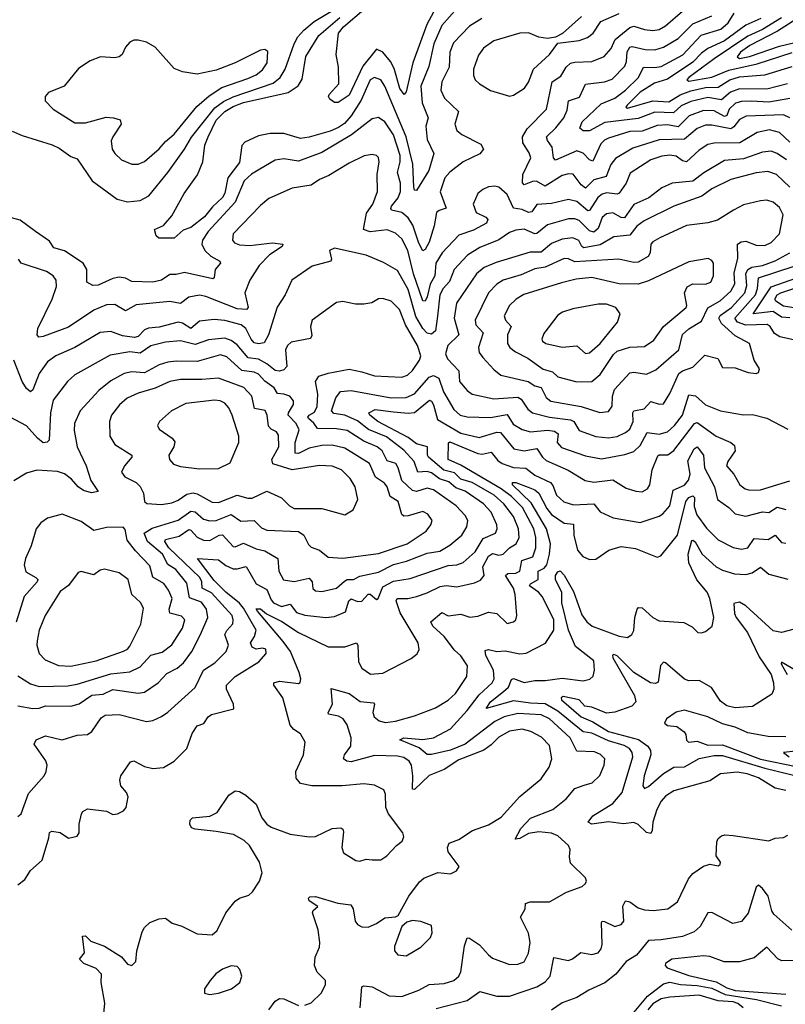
# Model space of a CAD drawing. Extents: x 1603745 to 1745082, y 385868 to 533966.
# Tile 562 of 646: x 1624503 to 1628133, y 519552 to 524220. Entities that reach past the tile are written whole.
import ezdxf

# ---------------------------------------------------------------- set-up
doc = ezdxf.new("R2010")
doc.units = 0

msp = doc.modelspace()

# ---------------------------------------------------------------- linework, layer by layer
at = {"layer": '0CON20XD'}
for points in [[(1626496, 524315), (1626434, 524196), (1626366.7, 524015), (1626335, 523878), (1626325.4, 523864.6), (1626305, 523893.3), (1626277.9, 523987.9), (1626261.5, 524021.5), (1626225, 524066.1), (1626195, 524079.5), (1626130.3, 523999.7), (1626065, 523861.4), (1626012.7, 523827.3), (1625995, 523827.1), (1625973.4, 523843.4), (1625967.1, 523855), (1625970, 523865), (1626015.5, 523915), (1626014.3, 523995), (1626003.5, 524055), (1626015.3, 524155), (1626038, 524185), (1626135, 524267.8)], [(1624468.3, 523691.7), (1624515, 523670.5), (1624656.5, 523626.5), (1624690.1, 523610.1), (1624745, 523570.4), (1624775, 523560.6), (1624846.2, 523455), (1624965, 523368.9), (1625015, 523356.6), (1625075, 523362.5), (1625115, 523384.5), (1625205.6, 523494.4), (1625285, 523605.4), (1625318.1, 523661.9), (1625429, 523801.1), (1625468.8, 523831.2), (1625515, 523854.6), (1625705, 523918.7), (1625738.2, 523945), (1625762.2, 523985), (1625804.6, 524105.4), (1625822.3, 524137.7), (1625850.4, 524169.6), (1625899.3, 524210.7), (1626045, 524297.8)], [(1626576.9, 524275), (1626505, 524191.3), (1626466.7, 524105), (1626442.3, 523997.7), (1626405.6, 523905), (1626410.8, 523825), (1626440.3, 523755), (1626428.5, 523715), (1626435, 523652), (1626466.2, 523585), (1626443.3, 523505), (1626385, 523410), (1626375, 523412), (1626371.6, 523425), (1626367, 523535), (1626335, 523664.6), (1626235, 523904.5), (1626215, 523934.6), (1626185, 523946), (1626165, 523933.8), (1626122.6, 523837.4), (1626074.4, 523764.4), (1626042.6, 523727.4), (1626015, 523707.8), (1625975, 523690.4), (1625875, 523662.2), (1625835, 523655.9), (1625755, 523679.7), (1625690.3, 523679.7), (1625635, 523669.6), (1625570.3, 523639.7), (1625556.8, 523623.2), (1625545, 523541.9), (1625489.6, 523470.4), (1625475, 523396.9), (1625465, 523376.1), (1625417.7, 523332.3), (1625380, 523285), (1625315, 523234.5), (1625278.6, 523221.4), (1625235, 523184.4), (1625163.4, 523183.4), (1625150.8, 523195), (1625142.5, 523225), (1625185, 523243.8), (1625225, 523290), (1625282.9, 523395), (1625346.2, 523483.8), (1625371.5, 523545), (1625381.2, 523625), (1625396.1, 523665), (1625435, 523743.9), (1625476.2, 523785), (1625515, 523808.4), (1625565, 523827.5), (1625775.6, 523875), (1625823.8, 523906.2), (1625842, 523938), (1625860.5, 524045), (1625921.8, 524145), (1626020.4, 524229.6)], [(1626694.5, 524225.5), (1626635, 524189.3), (1626560.3, 524109.7), (1626542.1, 524065), (1626538.8, 523995), (1626504.2, 523925), (1626499.7, 523885), (1626517.7, 523847.7), (1626583.2, 523785), (1626566.5, 523725), (1626575.6, 523695), (1626599.2, 523675), (1626689.8, 523629.8), (1626701.9, 523605), (1626685, 523582.9), (1626605, 523545.4), (1626543.1, 523496.9), (1626519.4, 523470.6), (1626496.6, 523403.4), (1626525.3, 523325.3), (1626492, 523315), (1626479.5, 523305), (1626468.5, 523241.5), (1626445, 523165.6), (1626425, 523130.6), (1626415, 523124.4), (1626395, 523159.4), (1626367, 523245), (1626345, 523280.7), (1626315, 523305.6), (1626266, 523316), (1626262, 523325), (1626266.4, 523335), (1626296.9, 523375), (1626309.2, 523405), (1626309.2, 523445), (1626294.8, 523495), (1626307.7, 523545), (1626306.7, 523575), (1626275, 523673.1), (1626235, 523734.6), (1626205, 523756.4), (1626175, 523749.2), (1626076.3, 523673.7), (1625935, 523589.5), (1625825, 523549), (1625755, 523560), (1625715, 523553.4), (1625641.2, 523511.2), (1625602, 523488), (1625566.9, 523455), (1625524.9, 523355.1), (1625396.7, 523215), (1625369.3, 523175), (1625366.3, 523155), (1625381.6, 523125), (1625409.1, 523099.1), (1625451.4, 523075), (1625455.8, 523065), (1625430, 523035), (1625424.5, 522995.5), (1625418.9, 522991.1), (1625285, 523021.4), (1625245, 523011.1), (1625215, 523011.6), (1625175, 522984.2), (1625135.2, 522974.8), (1625035, 522977.9), (1625004.7, 522994.7), (1624975, 522998.8), (1624945, 522993.1), (1624875, 522960.3), (1624849.6, 522959.6), (1624821.1, 522975), (1624820.8, 523035), (1624804.6, 523065), (1624715, 523123.5), (1624665, 523137.3), (1624645, 523168.9), (1624578.6, 523215), (1624505, 523268.9), (1624465, 523279.5)], [(1627166.7, 524235), (1627076.5, 524153.5), (1627043.4, 524136.6), (1627005, 524131.1), (1626965, 524136.9), (1626915, 524157.6), (1626875, 524155.8), (1626751.4, 524118.6), (1626701.9, 524085), (1626678.9, 524051.1), (1626654.5, 523985), (1626654.4, 523955), (1626661.9, 523935), (1626682.5, 523915), (1626735, 523883.1), (1626825, 523856.7)], [(1626825, 523856.7), (1626845, 523862), (1626895.7, 523895), (1626915, 523924), (1626939.1, 523985), (1627014.4, 524055), (1627055, 524108.8), (1627155, 524120.8), (1627195.7, 524135), (1627222.5, 524155), (1627258.7, 524211.3), (1627345, 524248.9)], [(1628154.8, 523754.8), (1628125, 523768.8), (1627947.2, 523762.8), (1627915, 523746.8), (1627888.8, 523711.2), (1627875, 523702.7), (1627785, 523719.1), (1627755, 523718.8), (1627715, 523703), (1627655, 523653.5), (1627535, 523650.5), (1627409.5, 523610.5), (1627327.9, 523562.1), (1627305, 523532.7), (1627283.5, 523476.5), (1627225, 523460.8), (1627185, 523420.6), (1627165, 523435.9), (1627127.8, 523487.8), (1627105, 523489.4), (1627075, 523480.3), (1626995, 523430.6), (1626953.3, 523453.3), (1626935, 523452.9), (1626895, 523437.1), (1626886.4, 523446.4), (1626888.3, 523485), (1626926.5, 523565), (1626918.9, 523588.9), (1626889.1, 523635), (1626886.2, 523665), (1626908.5, 523701.5), (1627000, 523795), (1627026.8, 523925), (1627068.8, 523951.2), (1627093.4, 523995), (1627115, 524013.1), (1627135, 524018.8), (1627215, 524020.9), (1627274.5, 524045), (1627307.3, 524082.7), (1627325.7, 524125), (1627395, 524182.3), (1627415, 524189.5), (1627465, 524172.8), (1627505, 524168.2), (1627535, 524172.6), (1627565, 524191.2), (1627645, 524259.4)], [(1628155, 523845.2), (1628055, 523828.8), (1627972.9, 523832.9), (1627925, 523832.4), (1627896.6, 523823.4), (1627867, 523795), (1627855, 523765.4), (1627845, 523761.4), (1627795, 523787.7), (1627745, 523788.7), (1627677, 523763), (1627625, 523711.9), (1627575, 523721.7), (1627525, 523718.6), (1627455, 523690.6), (1627395, 523689.7), (1627295, 523658), (1627275, 523648.1), (1627258.9, 523631.1), (1627221.1, 523548.9), (1627205, 523555.4), (1627175, 523587.4), (1627145, 523597.9), (1627044, 523554), (1627034.1, 523564.1), (1627028.2, 523615), (1627005, 523646.9), (1627001.1, 523665), (1627045, 523706.4), (1627082.9, 523755), (1627099.3, 523790.7), (1627105.3, 523834.7), (1627157.6, 523852.4), (1627185.8, 523914.2), (1627275.6, 523924.4), (1627312, 523938), (1627371.5, 523998.5), (1627379.2, 524020.8), (1627382.5, 524067.5), (1627395, 524089.5), (1627407.4, 524092.6), (1627469, 524079), (1627515, 524077.3), (1627555, 524089), (1627590.9, 524109.1), (1627625, 524130.8), (1627695, 524200.2), (1627785, 524237.5)], [(1628143.9, 523916.1), (1628045, 523890.2), (1627915, 523892), (1627873.6, 523876.4), (1627829.7, 523840.3), (1627765, 523850.9), (1627685, 523831.7), (1627639.5, 523810.5), (1627602.1, 523777.9), (1627515, 523781.5), (1627435, 523750.8), (1627277.6, 523732.4), (1627205, 523692.7), (1627175, 523693.2), (1627158.9, 523705), (1627170.4, 523735), (1627259.8, 523820.2), (1627325, 523847.2), (1627375.2, 523885), (1627436.8, 523945), (1627461.1, 523995), (1627515, 523993), (1627545, 523998.3), (1627647.7, 524052.3), (1627734.1, 524145.9), (1627826.7, 524175), (1627862.3, 524205), (1627890.2, 524249.8)], [(1628016.4, 524225), (1627945, 524194.1), (1627845, 524119.7), (1627765, 524083), (1627735, 524060.9), (1627695, 524017.8), (1627575, 523938.4), (1627511.9, 523918.1), (1627444.4, 523875.6), (1627382.4, 523815), (1627376.9, 523805), (1627385, 523800.7), (1627505, 523834.7), (1627580.6, 523829.4), (1627635, 523863.4), (1627685, 523882.8), (1627755, 523898.9), (1627815, 523900), (1627870, 523935), (1627915, 523949), (1628035, 523958.4), (1628165, 523997.5)], [(1628115, 524228.3), (1628025, 524172.6), (1627955, 524141.4), (1627795, 524034.6), (1627675.9, 523945), (1627666.5, 523935), (1627675, 523928.5), (1627785, 523947.1), (1627865, 523980.6), (1627999.9, 524010.1), (1628165, 524063.8)], [(1628223, 524245), (1628095.4, 524165.4), (1627965, 524096.9), (1627921, 524065), (1627904.1, 524044.1), (1627916, 524036), (1627963.3, 524045), (1628105, 524093.4), (1628205, 524117)], [(1625035, 523534.2), (1625065, 523534.3), (1625095, 523546.9), (1625165, 523607.3), (1625195, 523642.5), (1625235, 523676.1), (1625342.3, 523807.7), (1625401.1, 523858.9), (1625461.2, 523898.8), (1625585, 523940), (1625625, 523958.6), (1625655, 523981.3), (1625676.7, 524015), (1625679.4, 524069.4), (1625665, 524078), (1625645, 524075.7), (1625525, 524015.4), (1625435, 523980), (1625345, 523960.8), (1625275, 523972.9), (1625235, 523988.6), (1625145, 524088.8), (1625105, 524113.8), (1625065, 524122), (1625045, 524122), (1625025, 524113.3), (1625005, 524090), (1624988.8, 524055), (1624975, 524043.8), (1624955, 524039.2), (1624885.8, 524044.2), (1624836.7, 524025), (1624781.7, 523988.3), (1624713.8, 523905), (1624640, 523875), (1624623.8, 523855), (1624623.8, 523835), (1624661.2, 523795), (1624765, 523730.6), (1624815, 523730.4), (1624913.1, 523756.9), (1624947.5, 523755), (1624978.8, 523745), (1624984.4, 523725), (1624944.5, 523665), (1624937.5, 523645), (1624942.2, 523605), (1624954.7, 523584.7), (1624986.2, 523555), (1625035, 523534.2)], [(1628155, 523638.4), (1628105, 523685.3), (1628057.5, 523697.5), (1628000, 523685), (1627916.5, 523636.5)], [(1627916.5, 523636.5), (1627795.7, 523634.3), (1627765, 523627.6), (1627725, 523600.3), (1627665, 523545.8), (1627645, 523551.2), (1627615, 523573.2), (1627585, 523577.8), (1627546.7, 523573.3), (1627494.8, 523555.2), (1627397.3, 523492.7), (1627378.2, 523445), (1627345, 523396.4), (1627335, 523392.5), (1627285, 523398), (1627265, 523391.8), (1627244.1, 523375.9), (1627205.1, 523314.9), (1627197, 523313), (1627145, 523357.5), (1627105, 523367.2), (1627025, 523347.8), (1626955, 523343.1), (1626931.7, 523308.3), (1626915, 523305.7), (1626885, 523319), (1626845, 523325.7), (1626815, 523390.6), (1626775, 523425.8), (1626755, 523430.6), (1626725, 523426.9), (1626698.8, 523415), (1626675.8, 523395), (1626653.6, 523345), (1626666.9, 523305), (1626713.1, 523283.1), (1626722.8, 523272.8), (1626716.2, 523255), (1626655, 523221.3), (1626585, 523197.8), (1626506.5, 523113.5), (1626476.5, 523065), (1626471.1, 523005), (1626448.9, 522965), (1626434.2, 522905), (1626425, 522885.6), (1626415, 522886.9), (1626370.6, 523015), (1626343, 523125), (1626315, 523180.9), (1626285, 523207.7), (1626245, 523223.5), (1626165, 523214.1), (1626133.3, 523225), (1626147.7, 523302.3), (1626177.8, 523345), (1626199.6, 523405), (1626197.3, 523485), (1626208.1, 523545), (1626205, 523566), (1626195, 523575.7), (1626175, 523580.6), (1626136.2, 523573.8), (1626065, 523539.5), (1625968.9, 523481.1), (1625925, 523462.5), (1625884.7, 523435.3), (1625795, 523420.5), (1625685, 523372.5), (1625645, 523338.9), (1625515.5, 523205), (1625511.4, 523175), (1625521.7, 523161.7), (1625545, 523151.5), (1625595, 523148.6), (1625702.4, 523162.4), (1625750, 523155), (1625747.1, 523145), (1625687.1, 523105), (1625639.2, 523055), (1625593.6, 522985), (1625571.2, 522925), (1625586, 522855), (1625578.6, 522845), (1625535, 522849.5), (1625385, 522907.6), (1625355, 522912.8), (1625305.7, 522904.3), (1625265, 522873.3), (1625215, 522884.3), (1625135, 522875.3), (1625055, 522867.4), (1625005, 522840), (1624955, 522869.3), (1624915, 522867.6), (1624855, 522841.8), (1624735, 522761.9), (1624615, 522716.9), (1624594.6, 522714.6), (1624585.5, 522725.5), (1624588.9, 522755), (1624656.9, 522895), (1624677.9, 522955), (1624676.7, 522985), (1624661.4, 523005), (1624630.8, 523025), (1624510.6, 523065), (1624498.2, 523085)], [(1628138.1, 523555), (1628095, 523585.7), (1628065, 523596.2), (1628025, 523592.1), (1627935, 523560.6), (1627845, 523551.8), (1627745.8, 523494.2), (1627695, 523454.3), (1627596.1, 523443.9), (1627547, 523423), (1627485.2, 523374.8), (1627415, 523343.5), (1627369.8, 523280.2), (1627355, 523281.1), (1627315, 523304.7), (1627285, 523298.8), (1627265, 523282.3), (1627245, 523230.3), (1627225, 523212), (1627205, 523218.2), (1627155, 523266.9), (1627135, 523275.2), (1627105, 523275.6), (1627005, 523247.2), (1626954.1, 523205.9), (1626945, 523204), (1626895, 523226.7), (1626855, 523221.2), (1626825, 523210.7), (1626775, 523175.4), (1626685, 523138.9), (1626626.8, 523103.2), (1626563.1, 523035), (1626541.4, 522978.6), (1626511, 522945), (1626494.6, 522915.4), (1626483.3, 522813.3), (1626474.8, 522745), (1626455, 522729), (1626435, 522733.8), (1626414.9, 522754.9), (1626381.8, 522811.8), (1626345, 522940.8), (1626295, 523031.2), (1626228.5, 523068.5), (1626145, 523102.5), (1625995, 523136.9), (1625972.5, 523125), (1625981.4, 523085), (1625978, 523075), (1625889.6, 523050.4), (1625793.1, 522985), (1625761.5, 522915), (1625723.7, 522856.3), (1625683.2, 522725), (1625662.8, 522687.2), (1625635, 522682.9), (1625615, 522687.6), (1625600, 522705), (1625575.3, 522755), (1625553.3, 522773.3), (1625475, 522793.5), (1625425, 522797.5), (1625355, 522790.8), (1625315, 522754.8), (1625275, 522780.4), (1625255, 522785.7), (1625165, 522761.1), (1625113.2, 522756.8), (1625095, 522748.8), (1625065, 522718.4), (1625047.4, 522712.6), (1624990.6, 522720.6), (1624935, 522741.3), (1624885, 522735.9), (1624765, 522664.7), (1624675, 522625.9), (1624635, 522597.7), (1624595, 522541.5), (1624565, 522464.3), (1624555, 522455.5), (1624535, 522470.8), (1624515, 522503.6), (1624475.3, 522605)], [(1628154.8, 523425), (1628090.4, 523485), (1628049.2, 523499.2), (1627995, 523493.4), (1627875, 523461.4), (1627785, 523417.2), (1627736.6, 523383.4), (1627605, 523335.2), (1627463.6, 523266.4), (1627428.9, 523241.1), (1627395, 523198.4), (1627319.9, 523190.1), (1627255, 523151.6), (1627177.5, 523137.5), (1627167.6, 523145), (1627153.4, 523173.4), (1627124.8, 523184.7), (1627075, 523178.4), (1627025, 523158), (1626975, 523117.1), (1626923.1, 523116.9), (1626761.9, 523068.1), (1626705, 523044.7), (1626668.6, 523015), (1626574.7, 522875), (1626563.2, 522805), (1626585.3, 522725), (1626533.4, 522675), (1626521.6, 522635), (1626531.7, 522611.7), (1626584.7, 522555), (1626588.2, 522505), (1626625, 522461.5), (1626647.8, 522445), (1626751.7, 522421.7), (1626865, 522430), (1626880.7, 522420.7), (1626912.9, 522372.9), (1626935, 522355.3), (1627014.9, 522334.9), (1627115, 522323), (1627130.4, 522315), (1627155, 522271.8), (1627235, 522242.9), (1627295, 522237.2)], [(1627253, 522357), (1627295, 522362.7), (1627312.4, 522387.6), (1627313.5, 522435), (1627322.9, 522467.1), (1627395, 522545.5), (1627415, 522548.2), (1627475, 522539.4), (1627519.7, 522560.3), (1627627.3, 522655), (1627645, 522726.4), (1627675, 522754), (1627735, 522790.9), (1627765, 522853.5), (1627823.9, 522886.1), (1627875, 522931.9), (1627893, 522967), (1627891, 523019), (1627907.7, 523087.8), (1627906.7, 523155), (1627922.8, 523167.2), (1627945, 523169.3), (1627995, 523151.1), (1628035, 523149.7), (1628066, 523164), (1628105, 523204.5), (1628122.9, 523295), (1628105, 523328.5), (1628075, 523354.4), (1628045, 523363.5), (1628015, 523361.1), (1627935, 523342.2), (1627886.7, 523316.7), (1627810.8, 523269.2), (1627765, 523256.9), (1627665, 523244.5), (1627537.5, 523185), (1627505, 523166.7), (1627495.6, 523155), (1627492.9, 523115), (1627482.9, 523097.1), (1627435, 523070), (1627415, 523068.2), (1627344, 523084), (1627135, 523072.2), (1627105, 523086.2), (1627085, 523087), (1626995, 523046), (1626945, 523038.1), (1626879.8, 523010.2), (1626794.8, 522985.2), (1626764.6, 522965), (1626725.4, 522925), (1626661.9, 522795), (1626665, 522772.7), (1626700.9, 522735), (1626678, 522665), (1626681.8, 522641.8), (1626698.3, 522618.3), (1626750.6, 522560.6), (1626784.2, 522534.2), (1626913.1, 522505), (1626945, 522484.3), (1626975.2, 522475.2), (1626998.5, 522428.5), (1627020.5, 522410.5), (1627165, 522386.1), (1627253, 522357)], [(1627295, 522237.2), (1627335, 522244.3), (1627375, 522261.8), (1627395, 522278.2), (1627411.8, 522315), (1627409.8, 522355), (1627414.3, 522365.7), (1627464.4, 522375), (1627495, 522410), (1627535, 522397.5), (1627555, 522398), (1627585, 522446.9), (1627627.5, 522542.5), (1627645, 522555.2), (1627695, 522572.9), (1627751.5, 522628.5), (1627813.6, 522613.6), (1627835, 522571.4), (1627895, 522569.2), (1627956.4, 522546.4), (1627995, 522542.5), (1628005, 522547.5), (1628010, 522565), (1627985.6, 522605.6), (1627962.9, 522685), (1627895, 522720.7), (1627829.8, 522779.8), (1627818, 522805), (1627823.6, 522816.4), (1627877.6, 522855), (1627940.3, 522925), (1627950.9, 522959.1), (1627944.9, 523015), (1627955, 523035.9), (1627973.4, 523046.6), (1628025, 523054.6), (1628085, 523076.1), (1628153.7, 523115)], [(1627145, 522503.3), (1627215, 522504.5), (1627255, 522538.2), (1627318.2, 522631.8), (1627335, 522647.6), (1627395, 522667.5), (1627465, 522670.7), (1627510.3, 522699.7), (1627556, 522765), (1627662.1, 522855), (1627666, 522865), (1627655.3, 522925), (1627667.7, 522952.3), (1627695, 522967.9), (1627755, 522965.6), (1627779.2, 522975), (1627793.1, 523005), (1627792.2, 523065), (1627785, 523078.6), (1627767, 523087), (1627675, 523071.3), (1627485, 522980.8), (1627435, 522966.2), (1627345, 522967.4), (1627215, 522997), (1627140.7, 522989.3), (1627071.9, 522971.9), (1626892.7, 522917.3), (1626857.3, 522895), (1626825.4, 522865), (1626800.4, 522815), (1626806.4, 522795), (1626833.8, 522765), (1626816, 522725), (1626816.1, 522685), (1626826.5, 522665), (1626853.5, 522645), (1626912.5, 522615), (1626985, 522563.1), (1627029.7, 522549.7), (1627055, 522525.8), (1627145, 522503.3)], [(1628200, 522695), (1628106.5, 522716.5), (1628081.4, 522731.4), (1628060.3, 522765), (1628046.7, 522775), (1627945, 522771), (1627906.1, 522786.1), (1627893.8, 522805), (1627990.9, 522915), (1628001.7, 522945), (1628005.8, 522995), (1628175, 523051.5)], [(1628155, 522806), (1628115, 522808.5), (1628075, 522836.6), (1627981.2, 522825), (1628065, 522952.3), (1628186.8, 522995)], [(1628173.8, 522853.8), (1628125, 522862.2), (1628088.1, 522885), (1628083.5, 522895), (1628095, 522914.8), (1628111, 522925), (1628196.2, 522953.8)], [(1624495, 520441.2), (1624510.9, 520455), (1624545, 520551.1), (1624618.8, 520635), (1624629.1, 520655), (1624632.9, 520685), (1624626.4, 520706.4), (1624572.2, 520785), (1624581.4, 520805), (1624625, 520824.5), (1624704.4, 520805.6), (1624775, 520827.1), (1624825, 520830.5), (1624845.6, 520845), (1624890.1, 520909.9), (1624908.1, 520921.9), (1624975, 520926.2), (1625105, 520892.5), (1625135, 520897.3), (1625175, 520916.4), (1625205, 520936.7), (1625335, 521053.5), (1625375, 521135.3), (1625429, 521171), (1625481.5, 521225), (1625493.8, 521255), (1625475.3, 521305), (1625485, 521323.2), (1625513.1, 521355), (1625515.7, 521375), (1625509.8, 521395), (1625412.7, 521502.7), (1625367.9, 521525), (1625366.4, 521555), (1625357.2, 521575), (1625210, 521715), (1625191.4, 521745), (1625195, 521755.7), (1625258.5, 521771.5), (1625305, 521802), (1625315, 521799.7), (1625345, 521765.7), (1625375, 521751.3), (1625405, 521749.7), (1625448.5, 521775), (1625465, 521777.5), (1625515, 521722.5), (1625525, 521720), (1625565, 521738.2), (1625625, 521711.4), (1625665, 521700.9), (1625727.1, 521665), (1625731.1, 521605), (1625754.2, 521564.2), (1625805, 521556.8), (1625875, 521572.5), (1625889.1, 521555), (1625892.8, 521522.8), (1625905, 521511.5), (1625935, 521508.2), (1626005, 521524.2), (1626042.8, 521557.2), (1626055, 521565.6), (1626085, 521565.9), (1626115, 521582.1), (1626205, 521600.3), (1626275, 521636.3), (1626337.2, 521652.8), (1626435, 521689.8), (1626495, 521700), (1626542.2, 521727.8), (1626598.8, 521775), (1626622.7, 521815), (1626627.7, 521845), (1626615, 521868.9), (1626572.3, 521915), (1626465, 521990.2), (1626435, 521998.1), (1626385, 521982.5), (1626365, 521986.8), (1626315, 522035.4), (1626297.5, 522095), (1626285.9, 522115), (1626245, 522127.6), (1626221.3, 522175), (1626198.7, 522195), (1626135, 522222.1), (1626055, 522271.3), (1626005, 522280.3), (1625915, 522281.1), (1625897.3, 522307.3), (1625871.8, 522328.2), (1625868.5, 522335), (1625874.8, 522345), (1625901.3, 522358.7), (1625913.7, 522385), (1625917, 522445), (1625906.3, 522505), (1625920.8, 522529.2), (1625965, 522544.3), (1626065, 522562.8), (1626125, 522550.8), (1626185, 522530.4), (1626315, 522524.1), (1626342.2, 522535), (1626365, 522557.1), (1626398.2, 522605), (1626405, 522626.7), (1626389.2, 522675), (1626332.3, 522772.3), (1626303.4, 522845), (1626265, 522884.6), (1626225, 522898.2), (1626205, 522895.6), (1626172, 522878), (1626135, 522871.6), (1626095, 522871.6), (1626035, 522883.6), (1626005, 522879.4), (1625890, 522795), (1625882.5, 522765), (1625887.9, 522722.1), (1625881.2, 522708.8), (1625790.3, 522690.3), (1625772.1, 522675), (1625762.6, 522655), (1625769.2, 522575), (1625755, 522559.6), (1625735, 522553.6), (1625715, 522557.1), (1625675, 522588.8), (1625635, 522610.5), (1625586.5, 522616.5), (1625535, 522677.5), (1625505, 522699.3), (1625475, 522710.4), (1625398.2, 522701.8), (1625335, 522680.2), (1625265, 522696.8), (1625195, 522690), (1625125, 522672.7), (1625075, 522638.6), (1625025, 522645.5), (1624931.5, 522628.5), (1624765, 522535.3), (1624729.6, 522505), (1624661.8, 522415), (1624649.7, 522355), (1624643.4, 522226.6), (1624633.3, 522216.7), (1624615, 522214.2), (1624588.2, 522235), (1624535, 522294), (1624455, 522337.5)], [(1627185, 522637.5), (1627205, 522640.5), (1627255, 522684.6), (1627338, 522785), (1627350, 522825), (1627330, 522855), (1627285, 522870.9), (1627245, 522870.4), (1627125, 522849.5), (1627076.8, 522833.2), (1627055, 522818.8), (1626988.1, 522731.9), (1626978.9, 522705), (1626981.9, 522695), (1626998, 522685), (1627075, 522666.5), (1627145, 522672.9), (1627185, 522637.5)], [(1624495, 520966.7), (1624565, 520954.5), (1624595, 520956.2), (1624625, 520967.3), (1624745, 520965.3), (1624785, 520976.5), (1624845, 521017.5), (1624898.7, 521021.3), (1624945, 521043.5), (1625065, 521026.5), (1625095, 521031.8), (1625160, 521075), (1625200.5, 521119.5), (1625249.1, 521145), (1625279.3, 521170.7), (1625320, 521225), (1625361.1, 521305), (1625394.7, 521385), (1625388.9, 521425), (1625365, 521458.2), (1625308.3, 521478.3), (1625295, 521547.8), (1625242.8, 521612.8), (1625205, 521636.9), (1625179.6, 521685), (1625109, 521745), (1625093, 521785), (1625130.8, 521809.2), (1625255, 521847.2), (1625315, 521890), (1625335, 521885.8), (1625375, 521851.8), (1625405, 521843.1), (1625435, 521845.6), (1625505, 521873.3), (1625551.8, 521841.8), (1625615, 521844.6), (1625650.2, 521810.2), (1625675, 521799.4), (1625825, 521792.7), (1625850.4, 521775), (1625871.9, 521731.9), (1625885, 521718.9), (1625925, 521705.4), (1625965, 521671.8), (1626035, 521666.4), (1626205, 521688.8), (1626340, 521735), (1626430.5, 521795), (1626453.1, 521825), (1626458.1, 521845), (1626438.6, 521875), (1626415, 521887.5), (1626345, 521867.3), (1626325, 521866.4), (1626315, 521873.1), (1626298.2, 521935), (1626258.9, 521958.9), (1626245, 522005.5), (1626232.1, 522022.1), (1626190.1, 522050.1), (1626162, 522115), (1626045, 522188.2), (1625985, 522202), (1625935, 522201.3), (1625875, 522187.5), (1625825, 522162.7), (1625808.9, 522165), (1625809, 522215), (1625827.8, 522275), (1625813.9, 522305), (1625776.7, 522345), (1625777, 522355), (1625800.9, 522395), (1625801.9, 522411.9), (1625784.2, 522434.2), (1625755.3, 522444.7), (1625725, 522447.7), (1625709.1, 522475), (1625665.1, 522505.1), (1625635, 522539.5), (1625615, 522548.3), (1625556.7, 522556.7), (1625485, 522620.7), (1625455, 522630.9), (1625345, 522599.8), (1625245, 522601.1), (1625205, 522595.8), (1625165, 522583.1), (1625095, 522544.8), (1625035, 522550.8), (1624998.3, 522541.7), (1624935, 522506.8), (1624878.2, 522461.8), (1624790.4, 522365), (1624763.4, 522305), (1624761.7, 522271.7), (1624776, 522195), (1624818.5, 522105), (1624840, 522035), (1624875, 521982.5), (1624844.3, 521975.7), (1624805, 521987.3), (1624780.3, 522005), (1624748.3, 522041.7), (1624715, 522067), (1624682.4, 522077.6), (1624585, 522084), (1624535, 522070), (1624475, 522033.8)], [(1624495, 520118), (1624527.3, 520142.7), (1624554.7, 520185.3), (1624610, 520235), (1624641.2, 520341.2), (1624644.4, 520365.6), (1624655, 520372), (1624695.5, 520365.5), (1624735, 520339.2), (1624775, 520348), (1624785.7, 520365), (1624785.6, 520405), (1624796.1, 520453.9), (1624802.5, 520465), (1624825, 520478.8), (1624915, 520467.5), (1624945, 520452), (1624967.5, 520455), (1624995, 520468.8), (1625008, 520485), (1625017.5, 520535), (1625010, 520555), (1624983.3, 520586.7), (1624977.5, 520615), (1624982, 520635), (1625028.8, 520701.2), (1625045, 520705.7), (1625095, 520679.1), (1625135, 520670), (1625185, 520674.4), (1625236, 520704), (1625295.8, 520765), (1625320.8, 520835), (1625345, 520872.5), (1625376.4, 520883.6), (1625396.7, 520915), (1625412.5, 520925), (1625518.3, 520951.7), (1625517.5, 520975), (1625483.8, 521045), (1625483.9, 521065), (1625525, 521105.4), (1625636.5, 521175), (1625671.9, 521215), (1625670, 521235), (1625655, 521240), (1625625, 521234.7), (1625605, 521245.4), (1625596.8, 521265), (1625617, 521295), (1625624, 521325), (1625565, 521428.9), (1625545, 521454.1), (1625480.9, 521505), (1625425, 521560.7), (1625346.7, 521665), (1625445, 521658.6), (1625481.2, 521631.2), (1625515, 521616.6), (1625535, 521615.6), (1625577.6, 521627.6), (1625625, 521544.7), (1625675, 521517.9), (1625695, 521468.5), (1625707.2, 521455), (1625745, 521437.3), (1625785, 521447.9), (1625815, 521409.3), (1625855, 521395.7), (1625954, 521386), (1625995, 521390.7), (1626047.8, 521412.2), (1626064, 521465), (1626075, 521473.6), (1626105, 521461.4), (1626125, 521462.2), (1626155, 521496.4), (1626165, 521496.2), (1626195, 521471.5), (1626202, 521475), (1626225, 521531.4), (1626275, 521558.4), (1626355, 521570.9), (1626535, 521632.2), (1626575.2, 521634.8), (1626605, 521645.9), (1626662.9, 521697.1), (1626700.5, 521759.5), (1626758.2, 521785), (1626766.8, 521805), (1626765.4, 521825), (1626738.9, 521885), (1626702.8, 521925), (1626615, 521983.7), (1626570.6, 522000.6), (1626538, 522028), (1626493.5, 522043.5), (1626455, 522071.7), (1626435, 522077.9), (1626390.9, 522075), (1626373.8, 522125), (1626325, 522179), (1626241.5, 522241.5), (1626156.1, 522276.1), (1626105, 522317.4), (1626044.6, 522344.6), (1625993.2, 522353.2), (1625981.8, 522365), (1626002.4, 522427.6), (1626023.5, 522456.5), (1626075, 522461.5), (1626265, 522426.7), (1626335, 522428.6), (1626374.3, 522445.7), (1626444.4, 522525.6), (1626465, 522533), (1626489.7, 522519.7), (1626512.2, 522455), (1626562.1, 522372.1), (1626591.1, 522345), (1626625, 522336.1), (1626735, 522333), (1626815, 522348.1), (1626842.2, 522302.2), (1626885, 522276.2), (1626925, 522265.2), (1627005, 522273.1), (1627038.4, 522268.4), (1627055.9, 522255.9), (1627050.8, 522215), (1627072, 522192), (1627185, 522151.4), (1627261.9, 522138.1)], [(1626045, 521872.9), (1626083.5, 521896.5), (1626105.6, 521945), (1626093.8, 522005), (1626069.6, 522045), (1626028.9, 522085), (1625985, 522103.1), (1625925, 522106.3), (1625795, 522085.6), (1625703.6, 522113.6), (1625698.9, 522135), (1625731, 522195), (1625730.1, 522250.1), (1625720.5, 522265), (1625695, 522278.4), (1625683.1, 522293.1), (1625676, 522345), (1625666.6, 522366.6), (1625616.5, 522376.5), (1625603.9, 522435), (1625565.8, 522475.8), (1625445, 522520), (1625366.6, 522513.4), (1625265, 522514.4), (1625215, 522504.4), (1625145, 522472), (1625065, 522449.3), (1625013.5, 522425), (1624976.2, 522393.8), (1624938.2, 522345), (1624929.1, 522315), (1624930.9, 522245), (1624954.4, 522205), (1625035.6, 522155), (1625035.5, 522145), (1624999.7, 522105), (1624986.2, 522075), (1625001.7, 522051.7), (1625055, 522025.4), (1625075, 522006.7), (1625090, 521975), (1625094.3, 521935), (1625105.5, 521925.5), (1625175, 521921.4), (1625225, 521929.3), (1625255, 521941.2), (1625295, 521970.7), (1625325, 521976.7), (1625345, 521972.1), (1625415, 521932.5), (1625445, 521931.2), (1625535, 521965.3), (1625585, 521950.9), (1625605, 521951.3), (1625675, 521984.2), (1625745, 521952.7), (1625782.2, 521915), (1625805, 521902.4), (1625935, 521901.5), (1626045, 521872.9)], [(1624899.4, 519475), (1624907.2, 519557.2), (1624888.7, 519655), (1624890.5, 519695), (1624865, 519721.4), (1624806.7, 519745), (1624787.5, 519765), (1624810, 519795), (1624800.8, 519875), (1624815, 519876.7), (1624840.6, 519850.6), (1624905, 519828), (1624986.5, 519776.5), (1625015, 519742), (1625035, 519736.2), (1625053.8, 519755), (1625058, 519805), (1625084.2, 519895.8), (1625094.2, 519915.8), (1625120.3, 519939.7), (1625165, 519957.1), (1625195, 519959.2), (1625226.8, 519936.8), (1625271.9, 519921.9), (1625345, 519886.2), (1625415, 519881.2), (1625438.8, 519901.2), (1625480, 519985), (1625525, 520040), (1625545, 520054.3), (1625588.8, 520068.8), (1625607.1, 520085), (1625640.5, 520135), (1625653.3, 520175), (1625639.6, 520225), (1625592.3, 520305), (1625567.8, 520327.8), (1625516.2, 520356.2), (1625435, 520371.5), (1625335, 520381.4), (1625318.3, 520388.3), (1625310, 520405), (1625311.2, 520425), (1625322.5, 520435), (1625405, 520443.1), (1625439.1, 520460.9), (1625495, 520543.8), (1625525, 520563.8), (1625545, 520561.2), (1625575, 520543.8), (1625625, 520500), (1625651.9, 520435), (1625675.5, 520405), (1625695, 520392), (1625785, 520358.8), (1625875, 520345.6), (1625905, 520346.9), (1625985, 520384.3), (1626025, 520388.8), (1626035, 520382.5), (1626038.8, 520368.8), (1626030, 520295), (1626039.1, 520269.1), (1626096.1, 520233.9), (1626115, 520230.8), (1626145, 520239.5), (1626175, 520236.2), (1626215, 520237.3), (1626244.4, 520255), (1626288.8, 520305), (1626316.2, 520325), (1626324, 520345), (1626320, 520365), (1626251.8, 520455), (1626239.5, 520485), (1626237.8, 520547.8), (1626228.9, 520568.9), (1626185, 520590), (1626135, 520596.2), (1626031.9, 520588.1), (1625887.4, 520587.4), (1625835, 520598.8), (1625813.3, 520623.3), (1625812.5, 520655), (1625849.1, 520735), (1625856.9, 520795), (1625834, 520834), (1625802.2, 520855), (1625785.2, 520875.2), (1625750.8, 521005), (1625708.5, 521065), (1625708.1, 521075), (1625735, 521083.9), (1625825, 521072.9), (1625832.9, 521077.1), (1625835.5, 521094.5), (1625828.6, 521125), (1625787.5, 521225), (1625751.9, 521271.9), (1625630.3, 521415), (1625625, 521426.2), (1625645, 521426.3), (1625673, 521403), (1625746.3, 521366.3), (1625825, 521313.7), (1625965, 521246.4), (1626045, 521246.7), (1626100, 521265), (1626106.1, 521255), (1626109.5, 521175), (1626125.6, 521145), (1626167.1, 521117.1), (1626225, 521121.5), (1626359.5, 521190.5), (1626387.4, 521212.6), (1626396.6, 521233.4), (1626391.9, 521265), (1626307.6, 521407.6), (1626288, 521465), (1626292.2, 521475), (1626343.9, 521476.1), (1626385, 521484.6), (1626435, 521501.6), (1626496.9, 521533.1), (1626525, 521536.7), (1626575, 521530.3), (1626660.1, 521549.9), (1626687.7, 521562.3), (1626705.3, 521584.7), (1626699.1, 521625), (1626725, 521676.6), (1626745, 521688.1), (1626775, 521680.7), (1626794.8, 521685.2), (1626824.8, 521715.2), (1626857.1, 521735), (1626870.5, 521765), (1626868, 521805), (1626844.8, 521865), (1626798.9, 521925), (1626752.3, 521965), (1626648.9, 522025), (1626595, 522041.2), (1626565, 522071.6), (1626514, 522084), (1626441.6, 522145), (1626436.3, 522155), (1626436.7, 522195), (1626385, 522208.4), (1626345, 522238.3), (1626200.6, 522315), (1626163.3, 522345), (1626159.2, 522355), (1626188.9, 522371.1), (1626275, 522360.7), (1626345, 522354), (1626375, 522357.5), (1626445.9, 522415.9), (1626455, 522411.5), (1626465, 522393.5), (1626484.2, 522324.2), (1626595, 522259.8), (1626681.8, 522238.2), (1626765, 522263.8), (1626783, 522263), (1626846.5, 522185), (1626894.8, 522174.8), (1626955, 522186.9), (1626981.3, 522145), (1626999, 522129), (1627103.3, 522083.3), (1627184.2, 522034.2), (1627225, 522027.2), (1627315, 522037.5), (1627378.6, 521998.6), (1627424, 521984), (1627455, 521981.8), (1627480, 521995), (1627491.1, 522015), (1627501.8, 522085), (1627528.8, 522151.2), (1627535, 522157.1), (1627576.4, 522156.4), (1627605, 522177.2), (1627703, 522305), (1627715, 522310.5), (1627805, 522245.4), (1627875.3, 522215.3), (1627891.4, 522201.4), (1627894.6, 522175), (1627860.4, 522125), (1627854.6, 522105), (1627888.5, 522065), (1627917.5, 522015), (1627943.1, 521995), (1627965, 521988.4), (1628015, 521990.8), (1628155, 522033.1)], [(1625355, 522090), (1625445, 522092.2), (1625501.7, 522118.3), (1625542.7, 522215), (1625541.5, 522245), (1625510.8, 522345), (1625495, 522379.4), (1625475, 522402.1), (1625453.2, 522413.2), (1625426.4, 522416.4), (1625290.5, 522399.5), (1625222.5, 522365), (1625165.8, 522315), (1625157.1, 522295), (1625165, 522278), (1625226, 522236), (1625238, 522218), (1625234.5, 522195), (1625210.5, 522155), (1625213.3, 522135), (1625232.2, 522112.2), (1625265, 522100.9), (1625355, 522090)], [(1627261.9, 522138.1), (1627372.2, 522157.8), (1627415, 522171.8), (1627445, 522201.1), (1627478.3, 522261.7), (1627535, 522254.2), (1627575, 522265.3), (1627607.3, 522295), (1627644.9, 522345.1), (1627675, 522440.8), (1627706.4, 522436.4), (1627755, 522394.1), (1627825, 522364.7), (1627935, 522345.9), (1627977.1, 522347.1), (1628045, 522331.2), (1628145, 522278.8)], [(1626194, 519935), (1626235, 519961.1), (1626284.3, 519965.7), (1626297.1, 519972.9), (1626347.8, 520065), (1626398.3, 520131.7), (1626419.8, 520150.2), (1626485, 520176.9), (1626545, 520170), (1626573.3, 520185), (1626586.7, 520205), (1626534.6, 520274.6), (1626531.8, 520295), (1626540, 520315), (1626585, 520332.3), (1626650, 520375), (1626725, 520401.8), (1626785, 520439.2), (1626875, 520536.4), (1626975, 520620), (1627014.1, 520675.9), (1627026.2, 520715), (1627015, 520778.6), (1626977.4, 520817.4), (1626925.8, 520845), (1626885, 520855.7), (1626825, 520846.6), (1626775, 520818.2), (1626738.5, 520781.5), (1626704.1, 520755.9), (1626585, 520711.3), (1626515.2, 520664.8), (1626445, 520636.8), (1626375, 520570), (1626365, 520570.8), (1626367, 520635), (1626360, 520685), (1626349.6, 520705), (1626325, 520721.4), (1626295, 520728.4), (1626185, 520731.4), (1626075, 520701.3), (1626053.7, 520703.7), (1626038.9, 520715), (1626042.9, 520735), (1626072.3, 520775), (1626074.7, 520815), (1626055, 520876.9), (1626036.7, 520905), (1626015, 520917.4), (1625967.8, 520927.8), (1625965.6, 520935), (1625986.5, 520975), (1625980.6, 521049.4), (1626065, 521025.4), (1626117.5, 520987.5), (1626181.1, 520981.1), (1626185.5, 520975), (1626177.3, 520935), (1626183.9, 520915), (1626207.1, 520895), (1626238.2, 520888.2), (1626285, 520894.7), (1626375, 520919.7), (1626475, 520957.1), (1626535, 520993.6), (1626568.5, 521025), (1626622.3, 521105), (1626626.9, 521156.9), (1626595, 521203.5), (1626565, 521230.9), (1626515.8, 521295.8), (1626462.5, 521345), (1626452.2, 521365), (1626505, 521409.1), (1626535, 521393.5), (1626595, 521401.1), (1626636.8, 521386.8), (1626675, 521392.5), (1626725, 521410.4), (1626765, 521404.4), (1626815, 521357.5), (1626845, 521364.3), (1626855.7, 521375), (1626860.8, 521395), (1626852.1, 521495), (1626844.7, 521525), (1626806.5, 521585), (1626816.6, 521593.4), (1626855, 521595.8), (1626873.7, 521605), (1626883.8, 521656.2), (1626936.5, 521673.5), (1626950.8, 521715), (1626949.8, 521765), (1626940.5, 521805), (1626886.2, 521906.2), (1626835, 521959.4), (1626785.5, 521995.5), (1626595, 522106.9), (1626534.1, 522135), (1626536, 522214), (1626542.3, 522217.7), (1626675, 522163), (1626695, 522160.3), (1626738.7, 522168.7), (1626769.5, 522129.5), (1626790, 522115), (1626845, 522097.1), (1626903.1, 522093.1), (1626945, 522060), (1627020.3, 522025), (1627031.2, 522011.2), (1627048.4, 521965), (1627083.4, 521933.4), (1627129.1, 521919.1), (1627224.7, 521924.7), (1627255, 521886.2), (1627317.4, 521857.4), (1627445, 521835.3), (1627534.3, 521865.7), (1627552.8, 521877.2), (1627585, 521915.6), (1627601.6, 521988.4), (1627655, 522012.9), (1627673.4, 522036.6), (1627681.7, 522065), (1627671.4, 522128.6), (1627700.4, 522185), (1627715, 522195.3), (1627745.3, 522155), (1627750.5, 522095), (1627796.8, 522005), (1627810.8, 521945), (1627865, 521907.3), (1627895, 521876.4), (1627945, 521866), (1628025, 521886.4), (1628055, 521882.7), (1628095, 521908.1), (1628135, 521897.1)], [(1626118, 519535), (1626125.5, 519634.5), (1626135, 519638.9), (1626175, 519634.5), (1626255, 519591.8), (1626315, 519589.2), (1626395, 519618.7), (1626445, 519646.1), (1626515, 519650.8), (1626560.8, 519665), (1626585, 519684.5), (1626594.6, 519705), (1626611.2, 519828.8), (1626625, 519866.2), (1626635, 519865.7), (1626683.1, 519833.1), (1626725.5, 519785.5), (1626745, 519771.1), (1626825, 519740.9), (1626865, 519741.8), (1626895, 519753.5), (1626915.7, 519794.3), (1626923.8, 519845), (1626915, 519888.6), (1626877.8, 519965), (1626898.9, 520005), (1626901.1, 520028.9), (1626923.1, 520036.9), (1627015, 520036.9), (1627096, 520084), (1627169.5, 520110.5), (1627185.7, 520125), (1627190, 520135), (1627185, 520151.2), (1627115, 520220.8), (1627109.1, 520250.9), (1627112.2, 520285), (1627105.7, 520305), (1627055, 520350.5), (1627025, 520362.4), (1626965, 520369.8), (1626915, 520361.8), (1626875, 520337.1), (1626851.4, 520335), (1626879.2, 520385), (1626925, 520433.8), (1627031.1, 520475), (1627093.5, 520526.5), (1627135, 520574.5), (1627179.6, 520590.4), (1627217.7, 520602.3), (1627254.1, 520635.9), (1627273.8, 520685), (1627276.5, 520715), (1627256.4, 520736.4), (1627227.9, 520747.9), (1627145, 520751.8), (1627112.5, 520815), (1627015, 520904.8), (1626975, 520924.1), (1626865, 520929.8), (1626800, 520915), (1626755, 520891.7), (1626615.7, 520784.3), (1626545, 520756.6), (1626455.3, 520735.3), (1626435, 520735.3), (1626397.8, 520767.8), (1626306, 520805), (1626325, 520815.2), (1626415, 520806.9), (1626465, 520815.7), (1626545, 520857.5), (1626624.9, 520945.1), (1626681.4, 521018.6), (1626742.4, 521075), (1626752.4, 521095), (1626749.1, 521135), (1626713.8, 521205), (1626710.7, 521229.3), (1626725, 521233.9), (1626765, 521224.1), (1626805, 521227.1), (1626875, 521213.8), (1626905, 521216.4), (1626996.4, 521263.6), (1627036.2, 521325), (1627035, 521375.5), (1626979.8, 521485), (1626963.1, 521505), (1626920.7, 521535), (1626925.6, 521545), (1626961.1, 521565), (1626961.1, 521605), (1626990.1, 521619.9), (1627002.6, 521635), (1627015.2, 521685.2), (1627019.5, 521735), (1627000.9, 521805), (1626928.6, 521928.6), (1626839.6, 522015), (1626840, 522025), (1626855, 522025.6), (1626913, 522003), (1626945, 521990.4), (1626964.8, 521975), (1627001.9, 521901.9), (1627024.2, 521874.2), (1627085, 521833.3), (1627128.2, 521828.2), (1627130.8, 521775), (1627148.1, 521705), (1627172.5, 521675), (1627205, 521660.6), (1627235, 521661.2), (1627296.2, 521705), (1627355, 521721.5), (1627422.8, 521712.8), (1627525, 521671.2), (1627542.7, 521677.3), (1627621.2, 521775), (1627661, 521935), (1627675, 521953.7), (1627695, 521962.3), (1627701.8, 521955), (1627701.2, 521911.2), (1627712.8, 521872.8), (1627759.6, 521809.6), (1627815, 521753.1), (1627885, 521717.1), (1627925, 521708.9), (1627955, 521716.2), (1627985, 521760), (1628051.2, 521755), (1628085, 521776.2), (1628115, 521740.8), (1628135, 521738)], [(1624495, 521108.2), (1624555, 521070.7), (1624595, 521058.1), (1624731.3, 521061.3), (1624775, 521069.6), (1624935, 521117.8), (1625025, 521127.9), (1625075, 521150.9), (1625125, 521206.5), (1625179, 521221), (1625224.8, 521255.2), (1625275.7, 521335), (1625285.8, 521375), (1625271.1, 521391.1), (1625215, 521405.7), (1625211.9, 521425), (1625225.3, 521475), (1625208.7, 521515), (1625186, 521546), (1625135, 521576.5), (1625120.5, 521630.5), (1625051.7, 521701.7), (1625012.6, 521752.6), (1625002.5, 521802.5), (1624994.4, 521814.4), (1624915, 521811.8), (1624855, 521797.9), (1624795, 521841.2), (1624705, 521875.6), (1624635, 521855.6), (1624604.2, 521835), (1624581.9, 521805), (1624557.3, 521725), (1624530, 521665), (1624524.6, 521635), (1624531.8, 521601.8), (1624580, 521575), (1624588.5, 521565), (1624586.4, 521555), (1624524.1, 521485), (1624486.1, 521363.9)], [(1628135.4, 520565), (1628085, 520576.2), (1628006.2, 520625), (1627951.9, 520645), (1627905, 520652.9), (1627825.8, 520644.2), (1627775, 520611.8), (1627605, 520563.1), (1627565, 520538.4), (1627544.7, 520515), (1627523.7, 520475), (1627505.3, 520415), (1627501.2, 520375), (1627495, 520361.9), (1627475, 520366.2), (1627435, 520404), (1627415, 520413.5), (1627365, 520406.8), (1627295, 520417.4), (1627215, 520406.2), (1627198.6, 520415), (1627220.5, 520445), (1627315, 520503.1), (1627359.5, 520555), (1627409.5, 520725), (1627406.8, 520745), (1627393.6, 520763.6), (1627368.4, 520778.4), (1627295, 520800.9), (1627215, 520837.3), (1627175, 520843.5), (1627055, 520941.1), (1626995, 520975.6), (1626925, 520978.5), (1626845, 520990.7), (1626715, 520953.3), (1626734.8, 520985), (1626797.5, 521035), (1626821.1, 521055), (1626835, 521090.8), (1626843.8, 521096.2), (1626895, 521077.1), (1626945, 521087.2), (1626995, 521086.8), (1627075, 521097.8), (1627175, 521085.7), (1627206.8, 521093.2), (1627222.7, 521107.3), (1627228.6, 521135), (1627225, 521180), (1627138.2, 521248.2), (1627104.4, 521325), (1627074.1, 521455), (1627073.7, 521505), (1627043.9, 521563.9), (1627042.9, 521585), (1627055, 521601.5), (1627065, 521606.5), (1627085, 521586.2), (1627128.5, 521508.5), (1627168.6, 521398.6), (1627192.5, 521365), (1627217.8, 521345), (1627345, 521296.2), (1627385, 521290.5), (1627404.7, 521305.3), (1627415, 521323.8), (1627419.6, 521385), (1627430.6, 521425), (1627437, 521433), (1627455, 521431.1), (1627505, 521386.2), (1627535, 521369.6), (1627652.2, 521362.2), (1627691.7, 521341.7), (1627717.5, 521315), (1627735, 521312.9), (1627755, 521319.4), (1627786.4, 521343.6), (1627794.5, 521385), (1627775.2, 521475), (1627763, 521505), (1627713.5, 521563.5), (1627675.2, 521645), (1627671.6, 521685), (1627690.2, 521749.8), (1627695, 521752.5), (1627705, 521743.5), (1627738.9, 521685), (1627805, 521625.9), (1627835, 521609.5), (1627892.7, 521592.7), (1627945, 521590), (1627975, 521597.6), (1628015, 521623.8), (1628055, 521590.4), (1628145, 521566.5)], [(1624745, 521154.8), (1624865, 521180.3), (1624995, 521225.5), (1625014.2, 521235), (1625025, 521250), (1625076.9, 521353.1), (1625089.4, 521429.4), (1625076.7, 521456.7), (1625035.5, 521495), (1625017.5, 521565), (1624975, 521596.4), (1624905, 521614.3), (1624885, 521610), (1624855, 521588), (1624795, 521602.9), (1624780.7, 521599.3), (1624735, 521537.5), (1624695, 521509.2), (1624624.6, 521395), (1624596, 521325), (1624585.4, 521275), (1624584.5, 521255), (1624595.5, 521215), (1624624.3, 521185), (1624687.1, 521157.1), (1624745, 521154.8)], [(1628175, 521329.4), (1628115, 521314.5), (1628075, 521322.9), (1627945, 521441.4), (1627915, 521457.5), (1627888.8, 521451.2), (1627891.9, 521405), (1627900, 521385), (1627954.2, 521315), (1628008.2, 521198.2), (1628066, 521115), (1628076.1, 521075), (1628078.8, 521045), (1628068.8, 521021.2), (1627977.1, 520962.9), (1627895, 520957.7), (1627855, 520967.1), (1627825, 520988.1), (1627782.8, 521052.8), (1627725, 521086.7), (1627675, 521085.4), (1627655, 521092.3), (1627565, 521171.1), (1627555, 521172.9), (1627541.6, 521158.4), (1627530.6, 521079.4), (1627517.4, 521072.6), (1627494.3, 521075), (1627415, 521124.3), (1627335, 521203.3), (1627319.5, 521210.5), (1627313.3, 521206.7), (1627315, 521194.5), (1627417.6, 521015), (1627423.5, 520985), (1627404.7, 520965.3), (1627325, 520936.6), (1627285, 520931.3), (1627215, 520959.8), (1627182, 520965), (1627156, 520995), (1627079.8, 521010.2), (1627070, 521005), (1627072.5, 520995), (1627165, 520913.9), (1627220.4, 520890.4), (1627295, 520844.4), (1627437.3, 520807.3), (1627481.1, 520775), (1627493, 520755), (1627495.2, 520735), (1627463, 520635), (1627457.2, 520587.2), (1627464.6, 520574.6), (1627485, 520584.6), (1627554.9, 520645.1), (1627605, 520676.2), (1627655, 520677.4), (1627725, 520717.4), (1627795, 520731.7), (1627835, 520731), (1628035, 520671.6), (1628223.3, 520625)], [(1628215, 521115.4), (1628115, 521173.3), (1628113.1, 521165), (1628142.2, 521115)], [(1628135, 520819.3), (1628050.9, 520820.9), (1627955, 520838.3), (1627895, 520865.2), (1627835, 520880.8), (1627765.4, 520914.6), (1627655, 520945.4), (1627615, 520937.1), (1627570, 520905), (1627560.6, 520885), (1627575, 520872.9), (1627619, 520869), (1627653.9, 520843.9), (1627661.2, 520831.2), (1627663.9, 520803.9), (1627673.9, 520793.9), (1627715, 520799), (1627765, 520780.2), (1627835, 520781.2), (1628015, 520713.2), (1628185, 520678.4)], [(1628225, 520756.4), (1628124, 520745), (1628151.5, 520725)], [(1626477.7, 519532.2), (1626625, 519569.1), (1626685, 519612.9), (1626765, 519590), (1626825, 519589.5), (1626955.6, 519635), (1626995, 519657.7), (1627018.7, 519685), (1627035, 519774.2), (1627105, 519760), (1627123.5, 519766.5), (1627163.3, 519796.7), (1627215, 519787.8), (1627245, 519795.6), (1627260, 519815), (1627264.6, 519835), (1627260.7, 519939.3), (1627265, 519945.6), (1627275, 519943.5), (1627325, 519920.8), (1627355, 519930), (1627366.6, 519945), (1627362.6, 520017.4), (1627375, 520042), (1627395, 520038.1), (1627435, 520009.2), (1627465, 519998.9), (1627506.2, 519996.2), (1627576.4, 520003.6), (1627621.9, 520038.1), (1627673.9, 520146.1), (1627695, 520171.8), (1627745, 520206.5), (1627774.3, 520215.7), (1627815, 520208.8), (1627823.3, 520215), (1627825.7, 520225), (1627805.7, 520255), (1627808.1, 520321.9), (1627815, 520338), (1627830.2, 520349.8), (1627845.5, 520354.5), (1627885, 520352.3), (1628055, 520326.2), (1628085, 520338.8), (1628125, 520342.9), (1628145, 520354.1)], [(1628163.7, 519903.7), (1628079.1, 519979.1), (1628069.3, 519995), (1628051.1, 520065), (1628025, 520101.4), (1628005, 520115.7), (1627995, 520106.2), (1627956.5, 519983.5), (1627925, 519944.3), (1627884.4, 519934.4), (1627785, 519986.4), (1627765, 519985.6), (1627729.1, 519920.9), (1627700, 519895), (1627645, 519872.8), (1627545, 519856.8), (1627485, 519853.8), (1627427.7, 519785), (1627378.5, 519755), (1627329.2, 519695), (1627276.8, 519653.2), (1627201.1, 519618.9), (1627145, 519584.3), (1627075, 519558), (1627025, 519524)], [(1625855, 519548), (1625885, 519558.8), (1625934.1, 519605.9), (1625953.3, 519645), (1625953.3, 519665), (1625914.2, 519704.2), (1625900.8, 519735), (1625904, 519775), (1625925, 519822.5), (1625925.5, 519844.5), (1625917.6, 519905), (1625890.9, 519985), (1625895, 519996.2), (1625916.7, 520015), (1625875, 520042.5), (1625872.5, 520055), (1625879.3, 520060.7), (1625905, 520062), (1626011.8, 520031.8), (1626072.4, 520022.4), (1626083.5, 520005), (1626092.9, 519945), (1626105, 519930), (1626125, 519919.2), (1626155, 519917.1), (1626194, 519935)], [(1626335, 519781.9), (1626405, 519822.2), (1626451.3, 519868.7), (1626459.1, 519890.9), (1626455, 519925.8), (1626405, 519944.4), (1626365, 519948.9), (1626338.9, 519941.1), (1626315, 519920), (1626280.8, 519825), (1626280, 519805), (1626295.8, 519785.8), (1626335, 519781.9)], [(1628271.2, 519761.2), (1628117, 519757), (1628097, 519767), (1628045, 519822.9), (1627985, 519771.5), (1627915, 519753.7), (1627843.2, 519753.2), (1627775, 519777.8), (1627745, 519782.1), (1627595, 519766.2), (1627564.4, 519745), (1627562.5, 519735), (1627572, 519725), (1627675, 519688.5), (1627805, 519657.7), (1627855, 519630.1), (1627895, 519617), (1628135, 519600.4)], [(1625405, 519598.6), (1625445, 519603.8), (1625507.5, 519625), (1625546.7, 519655), (1625556.9, 519685), (1625546.8, 519716.8), (1625535, 519731.2), (1625505, 519734.2), (1625465, 519718.5), (1625433.6, 519696.4), (1625405.6, 519665), (1625380, 519625), (1625380, 519605), (1625405, 519598.6)], [(1627400, 519495), (1627479.9, 519590.1), (1627555, 519649.2), (1627585, 519656.4), (1627635.9, 519645.9), (1627715, 519641.2), (1627785, 519627.6), (1627848.1, 519598.1), (1627995.6, 519575), (1628115, 519544.5)], [(1625684.1, 519525.9), (1625715, 519565.8), (1625735, 519579.4), (1625755, 519578.1), (1625825, 519546)], [(1627933.3, 519535), (1627907.4, 519555), (1627885, 519563.6), (1627815, 519568.5), (1627725, 519594.9), (1627585, 519586), (1627545, 519577.4), (1627505, 519554.4), (1627480.5, 519525)]]:
    msp.add_lwpolyline(points, dxfattribs=at)

doc.saveas('drawing.dxf')
